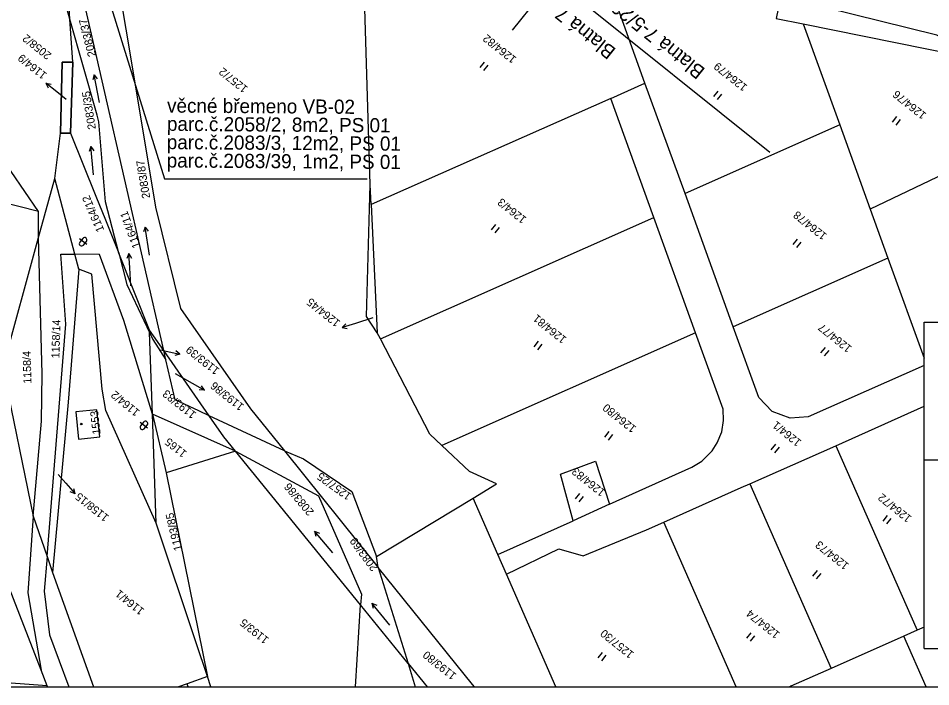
# Model space of a CAD drawing. Extents: x -794765 to -785424, y -1118958 to -1108731.
# Drawn here: x -794268 to -794074.2, y -1110332.2 to -1110190.3 of the extents above; entities that cross this region are included whole.
import ezdxf

# ---------------------------------------------------------------- set-up
doc = ezdxf.new("R2010")
doc.units = 0
for name, color, linetype in [('Level 66', 7, 'Continuous'), ('Level 71', 7, 'Continuous'), ('Level 75', 7, 'Continuous'), ('Level 76', 7, 'Continuous'), ('Level 77', 7, 'Continuous'), ('Level 79', 7, 'Continuous'), ('Level 80', 7, 'Continuous'), ('Vrstva 1', 7, 'Continuous'), ('Vrstva 53', 7, 'Continuous'), ('Vrstva 62', 7, 'Continuous')]:
    doc.layers.add(name, color=color, linetype=linetype)

msp = doc.modelspace()

# ---------------------------------------------------------------- linework, layer by layer
at = {"layer": 'Level 66'}
for p, q in [((-794169.04, -1110199.66), (-794169.97, -1110200.83)), ((-794168.26, -1110200.29), (-794169.19, -1110201.46)), ((-794251.91, -1110202.37), (-794252.21, -1110203.42)), ((-794250.74, -1110208.25), (-794251.91, -1110202.37)), ((-794251.91, -1110202.37), (-794251.23, -1110203.23)), ((-794119.41, -1110205.8), (-794120.35, -1110206.97)), ((-794118.63, -1110206.43), (-794119.57, -1110207.6)), ((-794081.47, -1110211.22), (-794082.41, -1110212.39)), ((-794080.69, -1110211.84), (-794081.63, -1110213.01)), ((-794252.57, -1110217.58), (-794252.98, -1110218.6)), ((-794252.02, -1110223.56), (-794252.57, -1110217.58)), ((-794252.57, -1110217.58), (-794251.98, -1110218.51)), ((-794241.04, -1110234.66), (-794241.39, -1110235.7)), ((-794240.17, -1110240.6), (-794241.04, -1110234.66)), ((-794241.04, -1110234.66), (-794240.4, -1110235.56)), ((-794166.64, -1110234.1), (-794167.58, -1110235.27)), ((-794165.86, -1110234.72), (-794166.8, -1110235.89)), ((-794253.46, -1110238.39), (-794255.02, -1110237.14)), ((-794254.32, -1110237.06), (-794254.94, -1110237.84)), ((-794102.56, -1110237.22), (-794103.5, -1110238.39)), ((-794254.16, -1110238.47), (-794253.54, -1110237.69)), ((-794101.78, -1110237.85), (-794102.72, -1110239.02)), ((-794157.6, -1110258.88), (-794158.54, -1110260.05)), ((-794156.82, -1110259.51), (-794157.75, -1110260.68)), ((-794096.66, -1110260.21), (-794097.6, -1110261.38)), ((-794095.88, -1110260.84), (-794096.82, -1110262.01)), ((-794240.54, -1110277.37), (-794242.1, -1110276.12)), ((-794241.4, -1110276.04), (-794242.03, -1110276.82)), ((-794241.25, -1110277.45), (-794240.62, -1110276.67)), ((-794142.6, -1110278.08), (-794143.53, -1110279.25)), ((-794141.81, -1110278.7), (-794142.75, -1110279.87)), ((-794107.2, -1110280.75), (-794108.14, -1110281.92)), ((-794106.42, -1110281.38), (-794107.36, -1110282.55)), ((-794148.78, -1110291.19), (-794149.72, -1110292.36)), ((-794148, -1110291.82), (-794148.94, -1110292.99)), ((-794083.46, -1110295.88), (-794084.4, -1110297.05)), ((-794082.68, -1110296.5), (-794083.62, -1110297.67)), ((-794201.19, -1110303.79), (-794205.07, -1110299.21)), ((-794205.07, -1110299.21), (-794204.82, -1110300.28)), ((-794205.07, -1110299.21), (-794204.05, -1110299.63)), ((-794098.36, -1110307.55), (-794099.3, -1110308.72)), ((-794097.58, -1110308.18), (-794098.52, -1110309.35)), ((-794189.09, -1110319.12), (-794192.89, -1110314.48)), ((-794192.89, -1110314.48), (-794192.66, -1110315.55)), ((-794192.89, -1110314.48), (-794191.88, -1110314.92)), ((-794112.4, -1110320.76), (-794113.33, -1110321.93)), ((-794111.62, -1110321.38), (-794112.55, -1110322.55)), ((-794144, -1110324.92), (-794144.94, -1110326.1)), ((-794143.22, -1110325.55), (-794144.16, -1110326.72))]:
    msp.add_line(p, q, dxfattribs=at)
for centre, start, end in [((-794253.93, -1110237.38), 321.279, 141.2669), ((-794254.55, -1110238.16), 141.279, 321.279), ((-794241.01, -1110276.36), 321.279, 141.2669), ((-794241.64, -1110277.14), 141.279, 321.279)]:
    msp.add_arc(centre, 0.5, start, end, dxfattribs=at)
at = {"layer": 'Level 71'}
msp.add_lwpolyline([(-793908.08, -1110031.45), (-794753.93, -1110031.45), (-794753.93, -1110332.22), (-793908.08, -1110332.22)], dxfattribs=at)
at = {"layer": 'Level 75'}
for p, q in [((-794193.28, -1110225.61), (-794194.62, -1110181.11)), ((-794134.91, -1110204.09), (-794143.48, -1110180.27)), ((-794104.85, -1110179.63), (-794107.01, -1110190.42)), ((-794257.03, -1110190.56), (-794257.54, -1110182.8)), ((-794256.44, -1110199.63), (-794257.03, -1110190.56)), ((-794107.01, -1110190.42), (-794101.3, -1110191.56)), ((-794101.3, -1110191.56), (-794093.52, -1110212.93)), ((-794256.91, -1110214.75), (-794256.44, -1110199.63)), ((-794142.18, -1110207.34), (-794134.91, -1110204.09)), ((-794126.39, -1110227.55), (-794134.91, -1110204.09)), ((-794142.18, -1110207.34), (-794193.07, -1110229.86)), ((-794133.04, -1110232.62), (-794142.18, -1110207.34)), ((-794093.52, -1110212.93), (-794126.39, -1110227.55)), ((-794093.52, -1110212.93), (-794087.05, -1110230.88)), ((-794260.26, -1110224.38), (-794259.06, -1110214.74)), ((-794259.06, -1110214.74), (-794256.91, -1110214.75)), ((-794263.73, -1110231.38), (-794273.88, -1110216.57)), ((-794059.04, -1110217.41), (-794087.05, -1110230.88)), ((-794263.71, -1110236.9), (-794260.26, -1110224.38)), ((-794256.01, -1110240.41), (-794260.26, -1110224.38)), ((-794193.07, -1110229.86), (-794193.28, -1110225.61)), ((-794116.16, -1110255.8), (-794126.39, -1110227.55)), ((-794263.73, -1110231.38), (-794273.68, -1110228.85)), ((-794263.71, -1110236.9), (-794263.73, -1110231.38)), ((-794193.07, -1110229.86), (-794191.77, -1110257.09)), ((-794087.05, -1110230.88), (-794083.32, -1110241.23)), ((-794191.11, -1110258.35), (-794133.04, -1110232.62)), ((-794124.17, -1110257.13), (-794133.04, -1110232.62)), ((-794271.31, -1110264.57), (-794263.71, -1110236.9)), ((-794255.16, -1110243.6), (-794256.01, -1110240.41)), ((-794240.14, -1110256.52), (-794246.68, -1110240.17)), ((-794083.32, -1110241.23), (-794116.16, -1110255.8)), ((-794083.32, -1110241.23), (-794075.63, -1110262.48)), ((-794237.1, -1110260.88), (-794240.14, -1110256.52)), ((-794240.14, -1110256.52), (-794240.13, -1110257.04)), ((-794239.53, -1110274.34), (-794240.13, -1110257.04)), ((-794191.11, -1110258.35), (-794191.77, -1110257.09)), ((-794180.57, -1110278.62), (-794191.11, -1110258.35)), ((-794124.17, -1110257.13), (-794178.03, -1110281.01)), ((-794236.65, -1110262.82), (-794237.1, -1110260.88)), ((-794227.46, -1110274.7), (-794237.1, -1110260.88)), ((-794271.31, -1110264.57), (-794264.84, -1110296.01)), ((-794094.35, -1110281.08), (-794075.63, -1110272.7)), ((-794221.86, -1110282.23), (-794239.53, -1110274.34)), ((-794239.53, -1110274.34), (-794236.62, -1110286.85)), ((-794238.74, -1110297.5), (-794239.53, -1110274.34)), ((-794211.49, -1110282.16), (-794227.46, -1110274.7)), ((-794178.03, -1110281.01), (-794180.57, -1110278.62)), ((-794112.65, -1110289.14), (-794094.35, -1110281.08)), ((-794094.35, -1110281.08), (-794077.1, -1110320.22)), ((-794221.86, -1110282.23), (-794236.62, -1110286.85)), ((-794195.33, -1110314.83), (-794221.86, -1110282.23)), ((-794211.49, -1110282.16), (-794191.54, -1110306.91)), ((-794236.62, -1110286.85), (-794227.82, -1110330.05)), ((-794171.41, -1110292.17), (-794166.42, -1110289.15)), ((-794112.65, -1110289.14), (-794095.38, -1110328.32)), ((-794191.91, -1110304.6), (-794171.41, -1110292.17)), ((-794166.15, -1110304.18), (-794171.41, -1110292.17)), ((-794142.44, -1110293.5), (-794150.18, -1110296.99)), ((-794264.84, -1110296.01), (-794261.89, -1110304.6)), ((-794166.15, -1110304.18), (-794150.18, -1110296.99)), ((-794115.51, -1110332.22), (-794130.91, -1110297.28)), ((-794261.89, -1110304.6), (-794260.72, -1110308)), ((-794191.54, -1110306.91), (-794191.91, -1110304.6)), ((-794164.34, -1110308.33), (-794166.15, -1110304.18)), ((-794191.54, -1110306.91), (-794185.18, -1110327.29)), ((-794185.18, -1110327.29), (-794195.33, -1110314.83)), ((-794077.1, -1110320.22), (-794079.92, -1110321.47)), ((-794075.63, -1110319.56), (-794077.1, -1110320.22)), ((-794079.92, -1110321.47), (-794095.38, -1110328.32)), ((-794075.18, -1110332.22), (-794079.92, -1110321.47)), ((-794095.38, -1110328.32), (-794103.91, -1110332.11)), ((-794261.87, -1110332.05), (-794288.1, -1110330.03)), ((-794261.87, -1110332.05), (-794263.17, -1110328.7)), ((-794103.91, -1110332.11), (-794104.15, -1110332.22)), ((-794103.87, -1110332.22), (-794103.91, -1110332.11))]:
    msp.add_line(p, q, dxfattribs=at)
for points in [[(-794247.72, -1110177.42), (-794247.38, -1110179.58), (-794244.14, -1110198.93), (-794238.86, -1110230.43), (-794233.59, -1110251.94), (-794218.71, -1110273.21), (-794211.49, -1110282.16)], [(-794237.1, -1110260.88), (-794253.83, -1110187.84), (-794254.23, -1110179.97)], [(-794045.55, -1110254.86), (-794047.92, -1110247.46), (-794054.56, -1110213.48), (-794063.23, -1110199.19), (-794072.9, -1110193.93), (-794096.71, -1110188.04), (-794104.85, -1110179.63)], [(-794257.03, -1110190.56), (-794258.51, -1110185.36), (-794257.54, -1110182.8)], [(-794246.68, -1110240.17), (-794249.5, -1110229.29), (-794250.91, -1110212.36), (-794251.27, -1110210.91), (-794257.03, -1110190.56)], [(-794101.3, -1110191.56), (-794068.72, -1110198.11), (-794063.32, -1110205.58), (-794059.04, -1110217.41)], [(-794256.44, -1110199.63), (-794258.67, -1110199.68), (-794259.06, -1110214.74)], [(-794256.91, -1110214.75), (-794251.51, -1110228.13), (-794249.51, -1110233.09), (-794246.68, -1110240.17)], [(-794191.77, -1110257.09), (-794194.04, -1110253.62), (-794193.28, -1110225.61)], [(-794264.84, -1110296.01), (-794263.07, -1110275.84), (-794262.91, -1110265.83), (-794263.71, -1110236.9)], [(-794261.89, -1110304.6), (-794257.9, -1110255.28), (-794258.95, -1110240.39), (-794256.01, -1110240.41)], [(-794239.53, -1110274.34), (-794245.58, -1110254.51), (-794250.74, -1110240.45), (-794256.01, -1110240.41)], [(-794246.68, -1110240.17), (-794244.95, -1110246.86), (-794240.13, -1110257.04)], [(-794255.16, -1110243.6), (-794257.4, -1110271.82), (-794260.72, -1110308)], [(-794238.74, -1110297.5), (-794249.44, -1110273.58), (-794250.21, -1110269.07), (-794252.36, -1110244.65), (-794255.16, -1110243.6)], [(-794075.63, -1110264.01), (-794100.23, -1110274.91), (-794104.07, -1110275.2), (-794107.86, -1110273.77), (-794110.71, -1110270.83), (-794116.16, -1110255.8)], [(-794240.13, -1110257.04), (-794239.43, -1110258.5), (-794236.65, -1110262.82)], [(-794142.44, -1110293.5), (-794124.95, -1110285.63), (-794122.8, -1110284.31), (-794120.65, -1110282.15), (-794119.55, -1110280.42), (-794118.55, -1110278.12), (-794118.26, -1110275.73), (-794118.3, -1110273.33), (-794124.17, -1110257.13)], [(-794227.46, -1110274.7), (-794229.67, -1110273.67), (-794234.71, -1110271.31), (-794236.65, -1110262.82)], [(-794255.81, -1110273.89), (-794255.21, -1110279.65), (-794250.66, -1110279.18), (-794251.3, -1110273.47), (-794255.81, -1110273.89)], [(-794221.86, -1110282.23), (-794224.32, -1110279.2), (-794227.46, -1110274.7)], [(-794166.42, -1110289.15), (-794172.21, -1110286.51), (-794178.03, -1110281.01)], [(-794221.86, -1110282.23), (-794204.24, -1110291.7), (-794195.14, -1110312.55), (-794195.33, -1110314.83)], [(-794211.49, -1110282.16), (-794207.41, -1110283.86), (-794197.17, -1110290.75), (-794191.91, -1110304.6)], [(-794150.18, -1110296.99), (-794152.88, -1110287.12), (-794145.39, -1110284.34), (-794142.44, -1110293.5)], [(-794130.91, -1110297.28), (-794114.5, -1110289.95), (-794112.65, -1110289.14)], [(-794263.17, -1110328.7), (-794277.67, -1110291.51), (-794281.19, -1110292.27)], [(-794264.84, -1110296.01), (-794265.98, -1110312.26), (-794263.17, -1110328.7)], [(-794227.82, -1110330.05), (-794230.2, -1110322.93), (-794238.74, -1110297.5)], [(-794164.34, -1110308.33), (-794153.19, -1110302.98), (-794148.06, -1110304.46), (-794134.58, -1110298.91), (-794130.91, -1110297.28)], [(-794261.89, -1110304.6), (-794262.49, -1110311.93), (-794261.36, -1110321.23), (-794257.31, -1110332.22)], [(-794171.12, -1110332.22), (-794171.51, -1110331.73), (-794191.54, -1110306.91)], [(-794260.72, -1110308), (-794252.06, -1110332.22)], [(-794153.81, -1110332.22), (-794164.34, -1110308.33)], [(-794196.4, -1110332.22), (-794195.33, -1110314.83)], [(-794185.18, -1110327.29), (-794183.69, -1110332.22)], [(-794185.18, -1110327.29), (-794181.18, -1110332.22)], [(-794227.82, -1110330.05), (-794232.15, -1110331.57), (-794233.97, -1110332.22)], [(-794227.1, -1110332.22), (-794227.82, -1110330.05)], [(-794261.81, -1110332.22), (-794261.87, -1110332.05)]]:
    msp.add_lwpolyline(points, dxfattribs=at)
at = {"layer": 'Level 77'}
msp.add_line((-794231.94, -1110332.22), (-794232.15, -1110331.57), dxfattribs=at)
at = {"layer": 'Level 79'}
msp.add_circle((-794254.63, -1110276.46), 0.175, dxfattribs=at)
at = {"layer": 'Level 80'}
for p, q in [((-794259.81, -1110205.99), (-794262.15, -1110204.11)), ((-794262.15, -1110204.11), (-794261.06, -1110204.35)), ((-794262.15, -1110204.11), (-794261.68, -1110205.13)), ((-794257.86, -1110207.57), (-794259.81, -1110205.99)), ((-794244.52, -1110240.29), (-794244.97, -1110241.32)), ((-794244.35, -1110243.29), (-794244.52, -1110240.29)), ((-794244.52, -1110240.29), (-794243.97, -1110241.26)), ((-794244.12, -1110247.14), (-794244.35, -1110243.29)), ((-794192.71, -1110253.92), (-794196.37, -1110255.1)), ((-794196.37, -1110255.1), (-794199.24, -1110255.99)), ((-794199.24, -1110255.99), (-794198.43, -1110255.21)), ((-794199.24, -1110255.99), (-794198.13, -1110256.17)), ((-794237.74, -1110260.72), (-794236.59, -1110260.98)), ((-794236.59, -1110260.98), (-794233.67, -1110261.64)), ((-794233.67, -1110261.64), (-794234.75, -1110261.91)), ((-794233.67, -1110261.64), (-794234.53, -1110260.93)), ((-794234.71, -1110265.75), (-794231.06, -1110267.8)), ((-794231.06, -1110267.8), (-794228.46, -1110269.29)), ((-794228.46, -1110269.29), (-794229.08, -1110268.36)), ((-794228.46, -1110269.29), (-794229.57, -1110269.22)), ((-794259.55, -1110287.17), (-794257.91, -1110289.02)), ((-794257.91, -1110289.02), (-794255.93, -1110291.28)), ((-794255.93, -1110291.28), (-794256.96, -1110290.85)), ((-794255.93, -1110291.28), (-794256.21, -1110290.19))]:
    msp.add_line(p, q, dxfattribs=at)
at = {"layer": 'Vrstva 1'}
for p, q in [((-794257.39, -1110158.45), (-794236.99, -1110224.4)), ((-794154.35, -1110181.93), (-794163.1, -1110192.85)), ((-794154.35, -1110181.93), (-794108.4, -1110218.77)), ((-794236.99, -1110224.4), (-794193.92, -1110224.4))]:
    msp.add_line(p, q, dxfattribs=at)
at = {"layer": 'Vrstva 53'}
msp.add_lwpolyline([(-794256.91, -1110214.75), (-794259.06, -1110214.74), (-794258.67, -1110199.68), (-794256.44, -1110199.63)], close=True, dxfattribs=at)
at = {"layer": 'Vrstva 62'}
for p, q in [((-794075.63, -1110324.08), (-794075.63, -1110254.86)), ((-794075.63, -1110254.86), (-793911.43, -1110254.86)), ((-794075.63, -1110284.08), (-793911.43, -1110284.08)), ((-794075.63, -1110324.08), (-793911.43, -1110324.08))]:
    msp.add_line(p, q, dxfattribs=at)

# ---------------------------------------------------------------- texts
at = {"layer": 'Level 76'}
for s, rotation, p in [('2083/37', 104.279, (-794251.5, -1110198.28)), ('2058/2', 141.279, (-794260.83, -1110197.96)), ('1264/82', 141.279, (-794162.06, -1110198.77)), ('1164/9', 141.279, (-794261.8, -1110202.15)), ('1264/79', 141.279, (-794113, -1110204.71)), ('1257/2', 141.279, (-794219.11, -1110205.04)), ('2083/35', 99.279, (-794251.51, -1110213.81)), ('1264/76', 141.279, (-794074.99, -1110210.65)), ('2083/87', 99.279, (-794239.99, -1110228.46)), ('1164/12', 113.279, (-794249.72, -1110235.29)), ('1264/3', 141.279, (-794159.92, -1110232.76)), ('1164/11', 110.279, (-794242.04, -1110238.81)), ('1264/78', 141.279, (-794096.13, -1110236.26)), ('1264/45', 141.279, (-794199.48, -1110254.72)), ('1158/14', 88.279, (-794259.29, -1110262.54)), ('1264/81', 141.279, (-794151.41, -1110258.22)), ('1264/77', 141.279, (-794090.83, -1110260.14)), ('1193/39', 141.279, (-794225.13, -1110264.85)), ('1158/4', 91.279, (-794265.22, -1110267.9)), ('1193/86', 141.279, (-794219.91, -1110272.49)), ('1164/2', 140.279, (-794242.08, -1110273.71)), ('1193/83', 141.279, (-794230.08, -1110274.19)), ('1264/80', 141.279, (-794136.61, -1110277.16)), ('1553', 96.279, (-794250.52, -1110278.58)), ('1264/1', 141.279, (-794101.54, -1110280.07)), ('1165', 141.279, (-794232.06, -1110282.43)), ('1264/83', 141.279, (-794143.17, -1110290.69)), ('1257/25', 144.279, (-794197.09, -1110291.42)), ('2083/86', 130.279, (-794205.1, -1110295.05)), ('1158/15', 141.279, (-794248.62, -1110296.03)), ('1264/72', 141.279, (-794078.12, -1110296.2)), ('1193/85', 103.279, (-794233.22, -1110303.17)), ('2083/69', 126.279, (-794191.52, -1110306.95)), ('1264/73', 141.279, (-794091.43, -1110306.26)), ('1164/1', 141.279, (-794241.1, -1110315.86)), ('1264/74', 141.279, (-794106.11, -1110320.85)), ('1193/5', 141.279, (-794214.65, -1110321.99)), ('1257/30', 141.279, (-794137.11, -1110325.06)), ('1193/80', 141.279, (-794174.81, -1110329.62))]:
    msp.add_text(s, height=1.7, rotation=rotation, dxfattribs=at).set_placement(p)
at = {"layer": 'Vrstva 1'}
for s, rotation, p in [('Blatná 7-4/44', 141.279, (-794140.88, -1110196.95)), ('Blatná 7-5/22', 141.279, (-794121.93, -1110201.17)), ('věcné břemeno VB-02', 359.6044, (-794236.42, -1110210.36)), ('parc.č.2058/2, 8m2, PS 01', 359.6044, (-794236.45, -1110214.24)), ('parc.č.2083/3, 12m2, PS 01', 359.6044, (-794236.48, -1110218.12)), ('parc.č.2083/39, 1m2, PS 01', 359.6044, (-794236.5, -1110222.01))]:
    msp.add_text(s, height=3, rotation=rotation, dxfattribs=at).set_placement(p)

doc.saveas('drawing.dxf')
